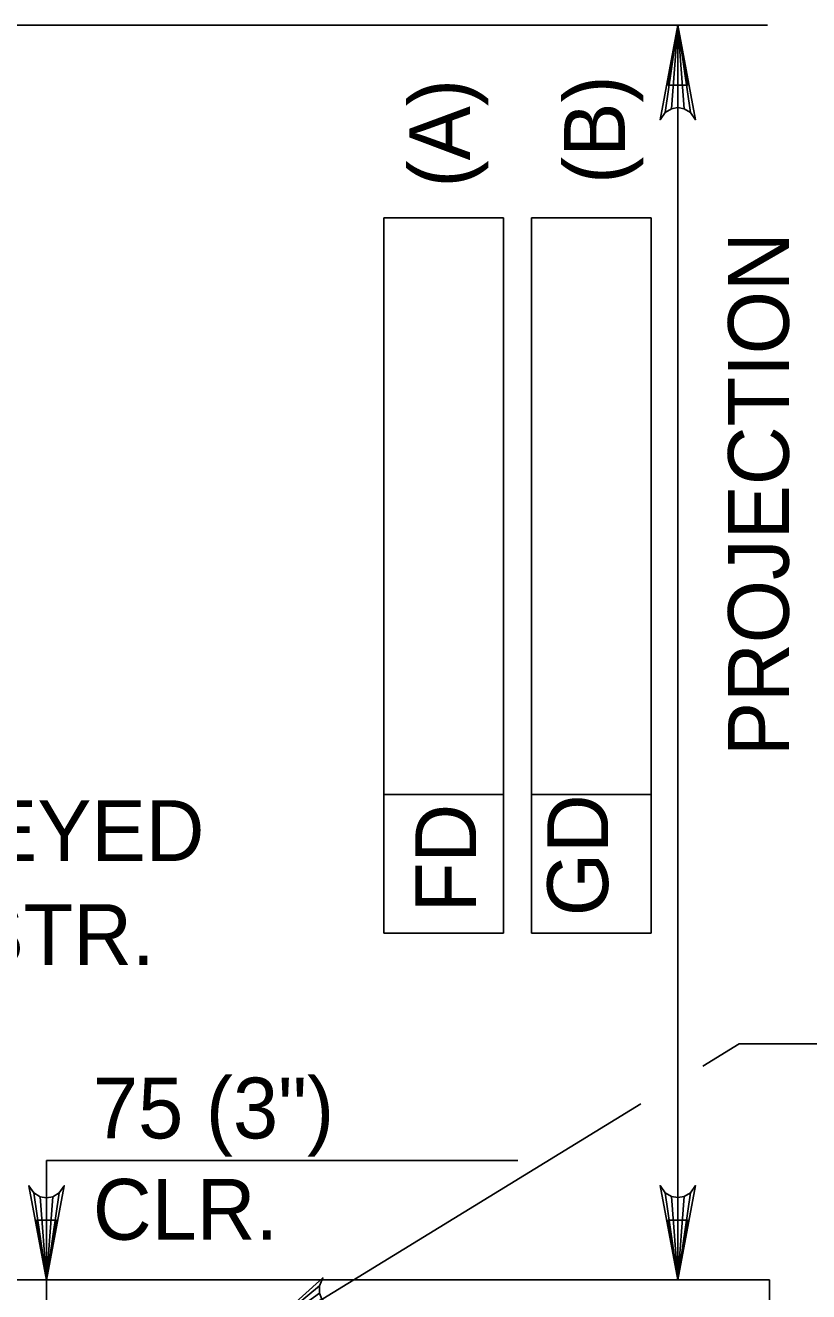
# Model space of a CAD drawing. Extents: x 634540 to 640306, y 296059 to 300275.
# Drawn here: x 640011.5 to 640050.2, y 297620.4 to 297682.9 of the extents above; entities that cross this region are included whole.
import ezdxf

# ---------------------------------------------------------------- set-up
doc = ezdxf.new("R2010")
doc.units = 0
for name, color, linetype in [('3', 7, 'Continuous'), ('4', 7, 'Continuous'), ('5', 7, 'Continuous'), ('9', 7, 'Continuous')]:
    doc.layers.add(name, color=color, linetype=linetype)

msp = doc.modelspace()

# ---------------------------------------------------------------- linework, layer by layer
at = {"layer": '4'}
for p, q in [((639999.316, 297682.928), (640048.131, 297682.928)), ((640043.703, 297621), (640043.703, 297682.928)), ((640029.204, 297638.122), (640029.204, 297673.423)), ((640029.204, 297673.423), (640035.11, 297673.423)), ((640035.11, 297673.423), (640035.11, 297638.122)), ((640036.492, 297638.122), (640036.492, 297673.423)), ((640036.492, 297673.423), (640042.396, 297673.423)), ((640042.396, 297673.423), (640042.396, 297638.122)), ((640035.11, 297644.966), (640029.204, 297644.966)), ((640042.396, 297644.966), (640036.492, 297644.966)), ((640035.11, 297638.122), (640029.204, 297638.122)), ((640042.396, 297638.122), (640036.492, 297638.122)), ((640044.941, 297631.559), (640046.737, 297632.659)), ((640046.737, 297632.659), (640082.599, 297632.659)), ((640022.677, 297617.923), (640041.884, 297629.687)), ((640012.557, 297626.898), (640035.813, 297626.898)), ((640012.557, 297617.923), (640012.557, 297626.898)), ((640040.527, 297621), (640048.13, 297621))]:
    msp.add_line(p, q, dxfattribs=at)
for points in [[(640043.703, 297682.928), (640044.576, 297678.267), (640044.328, 297678.625), (640044.015, 297678.811), (640043.703, 297678.865), (640043.39, 297678.811), (640043.078, 297678.625), (640042.83, 297678.267), (640043.703, 297682.928), (640043.078, 297678.625), (640043.39, 297678.811), (640043.703, 297682.928), (640043.703, 297678.865), (640044.015, 297678.811), (640043.703, 297682.928), (640044.328, 297678.625)], [(640012.557, 297620.992), (640011.684, 297625.652), (640011.932, 297625.294), (640012.245, 297625.108), (640012.557, 297625.054), (640012.87, 297625.108), (640013.182, 297625.294), (640013.43, 297625.652), (640012.557, 297620.992), (640013.182, 297625.294), (640012.87, 297625.108), (640012.557, 297620.992), (640012.557, 297625.054), (640012.245, 297625.108), (640012.557, 297620.992), (640011.932, 297625.294)], [(640043.703, 297621), (640042.83, 297625.661), (640043.078, 297625.302), (640043.39, 297625.117), (640043.703, 297625.063), (640044.015, 297625.117), (640044.328, 297625.302), (640044.576, 297625.661), (640043.703, 297621), (640044.328, 297625.302), (640044.015, 297625.117), (640043.703, 297621), (640043.703, 297625.063), (640043.39, 297625.117), (640043.703, 297621), (640043.078, 297625.302)], [(640022.677, 297617.923), (640026.195, 297621.102), (640026.018, 297620.702), (640026.023, 297620.339), (640026.141, 297620.044), (640026.35, 297619.806), (640026.671, 297619.637), (640027.108, 297619.612), (640022.677, 297617.923), (640026.671, 297619.637), (640026.35, 297619.806), (640022.677, 297617.923), (640026.141, 297620.044), (640026.023, 297620.339), (640022.677, 297617.923), (640026.018, 297620.702)]]:
    msp.add_lwpolyline(points, dxfattribs=at)
for points in [[(640043.209, 297679.976), (640044.194, 297679.976), (640043.703, 297682.928)], [(640013.049, 297623.944), (640012.064, 297623.944), (640012.557, 297620.992)], [(640043.209, 297623.952), (640044.194, 297623.952), (640043.703, 297621)]]:
    msp.add_lwpolyline(points, close=True, dxfattribs=at)
at = {"layer": '5'}
for p, q in [((640044.238, 297620.992), (640044.238, 297620.992)), ((640047.996, 297620.992), (640047.996, 297620.992))]:
    msp.add_line(p, q, dxfattribs=at)
at = {"layer": '9'}
for p, q in [((640048.232, 297621), (639994.588, 297621)), ((640048.232, 297596.393), (640048.232, 297621))]:
    msp.add_line(p, q, dxfattribs=at)

# ---------------------------------------------------------------- texts
at = {"layer": '3'}
for s, p in [('75 (3")', (640014.841, 297627.986)), ('CLR.', (640014.841, 297622.985))]:
    msp.add_text(s, height=3.0001, dxfattribs=at).set_placement(p)
at = {"layer": '4'}
for s, p in [('(A)', (640033.452, 297674.927)), ('(B)', (640041.096, 297675.104)), ('PROJECTION', (640049.188, 297646.855)), ('FD', (640033.756, 297639.151)), ('GD', (640040.267, 297638.953))]:
    msp.add_text(s, height=3.0001, rotation=90, dxfattribs=at).set_placement(p)
for s, p in [('T/3 KEYED', (639999.834, 297641.68)), ('CONSTR.', (639999.834, 297636.544))]:
    msp.add_text(s, height=3.0001, dxfattribs=at).set_placement(p)

doc.saveas('drawing.dxf')
